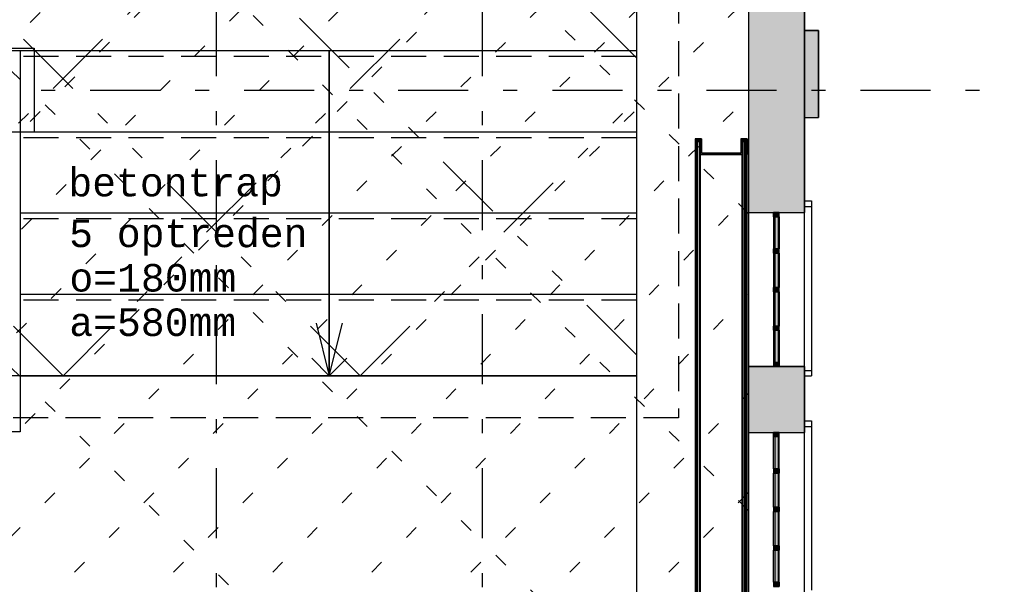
# Model space of a CAD drawing. Extents: x 2 to 87, y -108 to 11.
# Tile 330 of 352: x 44.42 to 51.45, y -27.94 to -23.91. Entities that reach past the tile are written whole.
import ezdxf

# ---------------------------------------------------------------- set-up
doc = ezdxf.new("R2010")
doc.units = 0
doc.header["$MEASUREMENT"] = 0
for name, pattern in [('DASHDOT', [1, 0.5, -0.25, 0, -0.25]), ('DIVIDE', [1.25, 0.5, -0.25, 0, -0.25, 0, -0.25]), ('DOT', [0.25, 0, -0.25]), ('HIDDEN', [0.375, 0.25, -0.125])]:
    doc.linetypes.add(name, pattern=pattern)
for name, color, linetype in [('10', 7, 'CONTINUOUS'), ('11', 7, 'CONTINUOUS'), ('13', 7, 'CONTINUOUS'), ('14', 7, 'CONTINUOUS'), ('2', 7, 'CONTINUOUS'), ('22', 7, 'CONTINUOUS'), ('25', 7, 'CONTINUOUS'), ('27', 7, 'CONTINUOUS'), ('3', 7, 'CONTINUOUS'), ('37', 7, 'CONTINUOUS'), ('5', 7, 'CONTINUOUS'), ('8', 7, 'CONTINUOUS'), ('9', 7, 'CONTINUOUS')]:
    doc.layers.add(name, color=color, linetype=linetype)
doc.styles.add('MONOTXT', font='MONOTXT', dxfattribs={"height": 0.2})

# ---------------------------------------------------------------- blocks, each defined once
blk = doc.blocks.new('*N94')
at = {"layer": '11', "color": 62, "linetype": 'Continuous'}
for p, q in [((0.0145, 0.115), (-0.0105, 0.115)), ((-0.0105, 0.115), (-0.0105, -0.115)), ((0.0145, 0.115), (0.0145, -0.115)), ((0.0145, -0.115), (-0.0105, -0.115))]:
    blk.add_line(p, q, dxfattribs=at)
for points in [[(0.0145, 0.115), (-0.0105, 0.115), (-0.0105, -0.115)], [(0.0145, 0.115), (0.0145, -0.115), (-0.0105, -0.115)], [(-0.0105, 0.115), (-0.0105, 0.115), (-0.0105, -0.115)], [(0.0145, 0.115), (0.0145, 0.115), (0.0145, -0.115)]]:
    blk.add_solid(points, dxfattribs=at)
blk = doc.blocks.new('*N95')
at = {"layer": '3', "color": 62, "linetype": 'Continuous'}
for p, q in [((-0.02, 0.03), (-0.02, 0)), ((-0.02, 0.03), (0.02, 0.03)), ((-0.02, 0), (0.02, 0)), ((0.02, 0.03), (0.02, 0))]:
    blk.add_line(p, q, dxfattribs=at)
for points in [[(-0.02, 0.03), (-0.02, 0.03), (-0.02, 0)], [(-0.02, 0.03), (0.02, 0.03), (0.02, 0)], [(-0.02, 0.03), (-0.02, 0), (0.02, 0)], [(0.02, 0.03), (0.02, 0.03), (0.02, 0)]]:
    blk.add_solid(points, dxfattribs=at)
blk = doc.blocks.new('*N96')
at = {"layer": '3', "color": 62, "linetype": 'Continuous'}
for p, q in [((-0.02, -0.03), (-0.02, 0)), ((-0.02, 0), (0.02, 0)), ((0.02, -0.03), (0.02, 0)), ((-0.02, -0.03), (0.02, -0.03))]:
    blk.add_line(p, q, dxfattribs=at)
for points in [[(-0.02, -0.03), (-0.02, -0.03), (-0.02, 0)], [(-0.02, -0.03), (0.02, -0.03), (0.02, 0)], [(-0.02, -0.03), (-0.02, 0), (0.02, 0)], [(0.02, -0.03), (0.02, -0.03), (0.02, 0)]]:
    blk.add_solid(points, dxfattribs=at)
blk = doc.blocks.new('*N97')
at = {"layer": '11', "color": 62, "linetype": 'Continuous'}
for p, q in [((0.0145, 0.1225), (-0.0105, 0.1225)), ((-0.0105, 0.1225), (-0.0105, -0.1225)), ((0.0145, 0.1225), (0.0145, -0.1225)), ((0.0145, -0.1225), (-0.0105, -0.1225))]:
    blk.add_line(p, q, dxfattribs=at)
for points in [[(0.0145, 0.1225), (-0.0105, 0.1225), (-0.0105, -0.1225)], [(0.0145, 0.1225), (0.0145, -0.1225), (-0.0105, -0.1225)], [(-0.0105, 0.1225), (-0.0105, 0.1225), (-0.0105, -0.1225)], [(0.0145, 0.1225), (0.0145, 0.1225), (0.0145, -0.1225)]]:
    blk.add_solid(points, dxfattribs=at)
blk = doc.blocks.new('*N98')
at = {"layer": '3', "color": 62, "linetype": 'Continuous'}
for p, q in [((-0.02, 0.015), (-0.02, -0.015)), ((-0.02, 0.015), (0.02, 0.015)), ((0.02, 0.015), (0.02, -0.015)), ((-0.02, -0.015), (0.02, -0.015))]:
    blk.add_line(p, q, dxfattribs=at)
for points in [[(-0.02, 0.015), (-0.02, 0.015), (-0.02, -0.015)], [(-0.02, 0.015), (0.02, 0.015), (0.02, -0.015)], [(-0.02, 0.015), (-0.02, -0.015), (0.02, -0.015)], [(0.02, 0.015), (0.02, 0.015), (0.02, -0.015)]]:
    blk.add_solid(points, dxfattribs=at)
blk = doc.blocks.new('*N99')
at = {"layer": '11', "color": 62, "linetype": 'Continuous'}
for p, q in [((0.0145, 0.115), (-0.0105, 0.115)), ((-0.0105, 0.115), (-0.0105, -0.115)), ((0.0145, 0.115), (0.0145, -0.115)), ((0.0145, -0.115), (-0.0105, -0.115))]:
    blk.add_line(p, q, dxfattribs=at)
for points in [[(0.0145, 0.115), (-0.0105, 0.115), (-0.0105, -0.115)], [(0.0145, 0.115), (0.0145, -0.115), (-0.0105, -0.115)], [(-0.0105, 0.115), (-0.0105, 0.115), (-0.0105, -0.115)], [(0.0145, 0.115), (0.0145, 0.115), (0.0145, -0.115)]]:
    blk.add_solid(points, dxfattribs=at)
blk = doc.blocks.new('*N100')
at = {"layer": '3', "color": 62, "linetype": 'Continuous'}
for p, q in [((-0.02, 0.015), (-0.02, -0.015)), ((-0.02, 0.015), (0.02, 0.015)), ((0.02, 0.015), (0.02, -0.015)), ((-0.02, -0.015), (0.02, -0.015))]:
    blk.add_line(p, q, dxfattribs=at)
for points in [[(-0.02, 0.015), (-0.02, 0.015), (-0.02, -0.015)], [(-0.02, 0.015), (0.02, 0.015), (0.02, -0.015)], [(-0.02, 0.015), (-0.02, -0.015), (0.02, -0.015)], [(0.02, 0.015), (0.02, 0.015), (0.02, -0.015)]]:
    blk.add_solid(points, dxfattribs=at)
blk = doc.blocks.new('*N101')
at = {"layer": '11', "color": 62, "linetype": 'Continuous'}
for p, q in [((0.0145, 0.1225), (-0.0105, 0.1225)), ((-0.0105, 0.1225), (-0.0105, -0.1225)), ((0.0145, 0.1225), (0.0145, -0.1225)), ((0.0145, -0.1225), (-0.0105, -0.1225))]:
    blk.add_line(p, q, dxfattribs=at)
for points in [[(0.0145, 0.1225), (-0.0105, 0.1225), (-0.0105, -0.1225)], [(0.0145, 0.1225), (0.0145, -0.1225), (-0.0105, -0.1225)], [(-0.0105, 0.1225), (-0.0105, 0.1225), (-0.0105, -0.1225)], [(0.0145, 0.1225), (0.0145, 0.1225), (0.0145, -0.1225)]]:
    blk.add_solid(points, dxfattribs=at)
blk = doc.blocks.new('*N102')
at = {"layer": '3', "color": 62, "linetype": 'Continuous'}
for p, q in [((-0.02, 0.015), (-0.02, -0.015)), ((-0.02, 0.015), (0.02, 0.015)), ((0.02, 0.015), (0.02, -0.015)), ((-0.02, -0.015), (0.02, -0.015))]:
    blk.add_line(p, q, dxfattribs=at)
for points in [[(-0.02, 0.015), (-0.02, 0.015), (-0.02, -0.015)], [(-0.02, 0.015), (0.02, 0.015), (0.02, -0.015)], [(-0.02, 0.015), (-0.02, -0.015), (0.02, -0.015)], [(0.02, 0.015), (0.02, 0.015), (0.02, -0.015)]]:
    blk.add_solid(points, dxfattribs=at)
blk = doc.blocks.new('*N103')
at = {"layer": '11', "color": 62, "linetype": 'Continuous'}
for p, q in [((-0.0105, -0.115), (-0.0105, 0.115)), ((-0.0105, 0.115), (0.0145, 0.115)), ((0.0145, -0.115), (0.0145, 0.115)), ((-0.0105, -0.115), (0.0145, -0.115))]:
    blk.add_line(p, q, dxfattribs=at)
for points in [[(-0.0105, -0.115), (-0.0105, -0.115), (-0.0105, 0.115)], [(-0.0105, -0.115), (0.0145, -0.115), (0.0145, 0.115)], [(-0.0105, -0.115), (-0.0105, 0.115), (0.0145, 0.115)], [(0.0145, -0.115), (0.0145, -0.115), (0.0145, 0.115)]]:
    blk.add_solid(points, dxfattribs=at)
blk = doc.blocks.new('*N104')
at = {"layer": '3', "color": 62, "linetype": 'Continuous'}
for p, q in [((0.02, 0), (-0.02, 0)), ((-0.02, -0.03), (-0.02, 0)), ((0.02, -0.03), (0.02, 0)), ((0.02, -0.03), (-0.02, -0.03))]:
    blk.add_line(p, q, dxfattribs=at)
for points in [[(0.02, -0.03), (-0.02, -0.03), (-0.02, 0)], [(0.02, -0.03), (0.02, 0), (-0.02, 0)], [(-0.02, -0.03), (-0.02, -0.03), (-0.02, 0)], [(0.02, -0.03), (0.02, -0.03), (0.02, 0)]]:
    blk.add_solid(points, dxfattribs=at)
blk = doc.blocks.new('*N105')
at = {"layer": '3', "color": 62, "linetype": 'Continuous'}
for p, q in [((0.02, 0.03), (-0.02, 0.03)), ((-0.02, 0.03), (-0.02, 0)), ((0.02, 0), (-0.02, 0)), ((0.02, 0.03), (0.02, 0))]:
    blk.add_line(p, q, dxfattribs=at)
for points in [[(0.02, 0.03), (-0.02, 0.03), (-0.02, 0)], [(0.02, 0.03), (0.02, 0), (-0.02, 0)], [(-0.02, 0.03), (-0.02, 0.03), (-0.02, 0)], [(0.02, 0.03), (0.02, 0.03), (0.02, 0)]]:
    blk.add_solid(points, dxfattribs=at)
blk = doc.blocks.new('*N106')
at = {"layer": '11', "color": 62, "linetype": 'Continuous'}
for p, q in [((-0.0105, -0.1225), (-0.0105, 0.1225)), ((-0.0105, 0.1225), (0.0145, 0.1225)), ((0.0145, -0.1225), (0.0145, 0.1225)), ((-0.0105, -0.1225), (0.0145, -0.1225))]:
    blk.add_line(p, q, dxfattribs=at)
for points in [[(-0.0105, -0.1225), (-0.0105, -0.1225), (-0.0105, 0.1225)], [(-0.0105, -0.1225), (0.0145, -0.1225), (0.0145, 0.1225)], [(-0.0105, -0.1225), (-0.0105, 0.1225), (0.0145, 0.1225)], [(0.0145, -0.1225), (0.0145, -0.1225), (0.0145, 0.1225)]]:
    blk.add_solid(points, dxfattribs=at)
blk = doc.blocks.new('*N107')
at = {"layer": '3', "color": 62, "linetype": 'Continuous'}
for p, q in [((0.02, 0.015), (-0.02, 0.015)), ((-0.02, -0.015), (-0.02, 0.015)), ((0.02, -0.015), (0.02, 0.015)), ((0.02, -0.015), (-0.02, -0.015))]:
    blk.add_line(p, q, dxfattribs=at)
for points in [[(0.02, -0.015), (-0.02, -0.015), (-0.02, 0.015)], [(0.02, -0.015), (0.02, 0.015), (-0.02, 0.015)], [(-0.02, -0.015), (-0.02, -0.015), (-0.02, 0.015)], [(0.02, -0.015), (0.02, -0.015), (0.02, 0.015)]]:
    blk.add_solid(points, dxfattribs=at)
blk = doc.blocks.new('*N108')
at = {"layer": '11', "color": 62, "linetype": 'Continuous'}
for p, q in [((-0.0105, -0.115), (-0.0105, 0.115)), ((-0.0105, 0.115), (0.0145, 0.115)), ((0.0145, -0.115), (0.0145, 0.115)), ((-0.0105, -0.115), (0.0145, -0.115))]:
    blk.add_line(p, q, dxfattribs=at)
for points in [[(-0.0105, -0.115), (-0.0105, -0.115), (-0.0105, 0.115)], [(-0.0105, -0.115), (0.0145, -0.115), (0.0145, 0.115)], [(-0.0105, -0.115), (-0.0105, 0.115), (0.0145, 0.115)], [(0.0145, -0.115), (0.0145, -0.115), (0.0145, 0.115)]]:
    blk.add_solid(points, dxfattribs=at)
blk = doc.blocks.new('*N109')
at = {"layer": '3', "color": 62, "linetype": 'Continuous'}
for p, q in [((0.02, 0.015), (-0.02, 0.015)), ((-0.02, -0.015), (-0.02, 0.015)), ((0.02, -0.015), (0.02, 0.015)), ((0.02, -0.015), (-0.02, -0.015))]:
    blk.add_line(p, q, dxfattribs=at)
for points in [[(0.02, -0.015), (-0.02, -0.015), (-0.02, 0.015)], [(0.02, -0.015), (0.02, 0.015), (-0.02, 0.015)], [(-0.02, -0.015), (-0.02, -0.015), (-0.02, 0.015)], [(0.02, -0.015), (0.02, -0.015), (0.02, 0.015)]]:
    blk.add_solid(points, dxfattribs=at)
blk = doc.blocks.new('*N110')
at = {"layer": '11', "color": 62, "linetype": 'Continuous'}
for p, q in [((-0.0105, -0.1225), (-0.0105, 0.1225)), ((-0.0105, 0.1225), (0.0145, 0.1225)), ((0.0145, -0.1225), (0.0145, 0.1225)), ((-0.0105, -0.1225), (0.0145, -0.1225))]:
    blk.add_line(p, q, dxfattribs=at)
for points in [[(-0.0105, -0.1225), (-0.0105, -0.1225), (-0.0105, 0.1225)], [(-0.0105, -0.1225), (0.0145, -0.1225), (0.0145, 0.1225)], [(-0.0105, -0.1225), (-0.0105, 0.1225), (0.0145, 0.1225)], [(0.0145, -0.1225), (0.0145, -0.1225), (0.0145, 0.1225)]]:
    blk.add_solid(points, dxfattribs=at)
blk = doc.blocks.new('*N111')
at = {"layer": '3', "color": 62, "linetype": 'Continuous'}
for p, q in [((0.02, 0.015), (-0.02, 0.015)), ((-0.02, -0.015), (-0.02, 0.015)), ((0.02, -0.015), (0.02, 0.015)), ((0.02, -0.015), (-0.02, -0.015))]:
    blk.add_line(p, q, dxfattribs=at)
for points in [[(0.02, -0.015), (-0.02, -0.015), (-0.02, 0.015)], [(0.02, -0.015), (0.02, 0.015), (-0.02, 0.015)], [(-0.02, -0.015), (-0.02, -0.015), (-0.02, 0.015)], [(0.02, -0.015), (0.02, -0.015), (0.02, 0.015)]]:
    blk.add_solid(points, dxfattribs=at)
blk = doc.blocks.new('*N157')
at = {"layer": '25', "color": 62, "linetype": 'Continuous'}
for p, q in [((50.0276, -23.9833), (50.1276, -23.9833)), ((50.0276, -23.9833), (50.0276, -24.6031)), ((50.1276, -23.9833), (50.1276, -24.6031)), ((50.0276, -24.6031), (50.1276, -24.6031))]:
    blk.add_line(p, q, dxfattribs=at)
for points in [[(50.0276, -23.9833), (50.0276, -23.9833), (50.1276, -23.9833)], [(50.0276, -23.9833), (50.0276, -24.6031), (50.1276, -24.6031)], [(50.0276, -23.9833), (50.1276, -23.9833), (50.1276, -24.6031)], [(50.0276, -24.6031), (50.0276, -24.6031), (50.1276, -24.6031)]]:
    blk.add_solid(points, dxfattribs=at)
blk = doc.blocks.new('*N535')
at = {"layer": '22', "color": 62, "linetype": 'Continuous'}
for p, q in [((49.2476, -24.7555), (49.2926, -24.7555)), ((49.2476, -24.7555), (49.2476, -24.7655)), ((49.2476, -24.7655), (49.2476, -24.7675)), ((49.2476, -24.7675), (49.2476, -24.8575)), ((49.2576, -24.7655), (49.2926, -24.7655)), ((49.2576, -24.7655), (49.2576, -24.7675)), ((49.2576, -24.7675), (49.2576, -24.8575)), ((49.2826, -24.7675), (49.2926, -24.7675)), ((49.2826, -24.7675), (49.2826, -24.8575)), ((49.2926, -24.7555), (49.2926, -24.7655)), ((49.2926, -24.7675), (49.2926, -24.8575)), ((49.5726, -24.7555), (49.6176, -24.7555)), ((49.5726, -24.7555), (49.5726, -24.7655)), ((49.5726, -24.7655), (49.6076, -24.7655)), ((49.5726, -24.7675), (49.5826, -24.7675)), ((49.5726, -24.7675), (49.5726, -24.8575)), ((49.5826, -24.7675), (49.5826, -24.8575)), ((49.6076, -24.7655), (49.6076, -24.7675)), ((49.6076, -24.7675), (49.6076, -24.8575)), ((49.6176, -24.7555), (49.6176, -24.7655)), ((49.6176, -24.7655), (49.6176, -24.7675)), ((49.6176, -24.7675), (49.6176, -24.8575)), ((49.2476, -24.8575), (49.2476, -24.8675)), ((49.2476, -24.8675), (49.2576, -24.8675)), ((49.2576, -24.8575), (49.2576, -24.8675)), ((49.2826, -24.8575), (49.2826, -24.8675)), ((49.2826, -24.8675), (49.5826, -24.8675)), ((49.2926, -24.8575), (49.5726, -24.8575)), ((49.5826, -24.8575), (49.5826, -24.8675)), ((49.6076, -24.8575), (49.6076, -24.8675)), ((49.6076, -24.8675), (49.6176, -24.8675)), ((49.6176, -24.8575), (49.6176, -24.8675)), ((49.2476, -28.2675), (49.2576, -28.2675)), ((49.2476, -28.2675), (49.2476, -28.2775)), ((49.2476, -28.2775), (49.2476, -28.3675)), ((49.2576, -28.2675), (49.2576, -28.2775)), ((49.2576, -28.2775), (49.2576, -28.3675)), ((49.2826, -28.2675), (49.5826, -28.2675)), ((49.2826, -28.2675), (49.2826, -28.2775)), ((49.2826, -28.2775), (49.2826, -28.3675)), ((49.2926, -28.2775), (49.5726, -28.2775)), ((49.2926, -28.2775), (49.2926, -28.3675)), ((49.5726, -28.2775), (49.5726, -28.3675)), ((49.5826, -28.2675), (49.5826, -28.2775)), ((49.5826, -28.2775), (49.5826, -28.3675)), ((49.6076, -28.2675), (49.6176, -28.2675)), ((49.6076, -28.2675), (49.6076, -28.2775)), ((49.6076, -28.2775), (49.6076, -28.3675)), ((49.6176, -28.2675), (49.6176, -28.2775)), ((49.6176, -28.2775), (49.6176, -28.3675)), ((49.2476, -28.3675), (49.2476, -28.3695)), ((49.2476, -28.3695), (49.2476, -28.3795)), ((49.2476, -28.3795), (49.2926, -28.3795)), ((49.2576, -28.3675), (49.2576, -28.3695)), ((49.2576, -28.3695), (49.2926, -28.3695)), ((49.2826, -28.3675), (49.2926, -28.3675)), ((49.2926, -28.3695), (49.2926, -28.3795)), ((49.5726, -28.3675), (49.5826, -28.3675)), ((49.5726, -28.3695), (49.6076, -28.3695)), ((49.5726, -28.3695), (49.5726, -28.3795)), ((49.5726, -28.3795), (49.6176, -28.3795)), ((49.6076, -28.3675), (49.6076, -28.3695)), ((49.6176, -28.3675), (49.6176, -28.3695)), ((49.6176, -28.3695), (49.6176, -28.3795))]:
    blk.add_line(p, q, dxfattribs=at)
for points in [[(49.2476, -24.7555), (49.2476, -24.7555), (49.2926, -24.7555)], [(49.2476, -24.7555), (49.2476, -24.7655), (49.2926, -24.7655)], [(49.2476, -24.7555), (49.2926, -24.7555), (49.2926, -24.7655)], [(49.2476, -24.7655), (49.2476, -24.7675), (49.2576, -24.7675)], [(49.2476, -24.7655), (49.2576, -24.7655), (49.2576, -24.7675)], [(49.2476, -24.7675), (49.2476, -24.8575), (49.2576, -24.8575)], [(49.2476, -24.7675), (49.2576, -24.7675), (49.2576, -24.8575)], [(49.2576, -24.7655), (49.2576, -24.7655), (49.2926, -24.7655)], [(49.2826, -24.7675), (49.2826, -24.7675), (49.2926, -24.7675)], [(49.2826, -24.7675), (49.2826, -24.8575), (49.2926, -24.8575)], [(49.2826, -24.7675), (49.2926, -24.7675), (49.2926, -24.8575)], [(49.5726, -24.7555), (49.5726, -24.7555), (49.6176, -24.7555)], [(49.5726, -24.7555), (49.5726, -24.7655), (49.6176, -24.7655)], [(49.5726, -24.7555), (49.6176, -24.7555), (49.6176, -24.7655)], [(49.5726, -24.7655), (49.5726, -24.7655), (49.6076, -24.7655)], [(49.5726, -24.7675), (49.5726, -24.7675), (49.5826, -24.7675)], [(49.5726, -24.7675), (49.5726, -24.8575), (49.5826, -24.8575)], [(49.5726, -24.7675), (49.5826, -24.7675), (49.5826, -24.8575)], [(49.6076, -24.7655), (49.6076, -24.7675), (49.6176, -24.7675)], [(49.6076, -24.7655), (49.6176, -24.7655), (49.6176, -24.7675)], [(49.6076, -24.7675), (49.6076, -24.8575), (49.6176, -24.8575)], [(49.6076, -24.7675), (49.6176, -24.7675), (49.6176, -24.8575)], [(49.2476, -24.8575), (49.2476, -24.8675), (49.2576, -24.8675)], [(49.2476, -24.8575), (49.2576, -24.8575), (49.2576, -24.8675)], [(49.2476, -24.8675), (49.2476, -24.8675), (49.2576, -24.8675)], [(49.2826, -24.8575), (49.2826, -24.8675), (49.5826, -24.8675)], [(49.2826, -24.8575), (49.5826, -24.8575), (49.5826, -24.8675)], [(49.2826, -24.8675), (49.2826, -24.8675), (49.5826, -24.8675)], [(49.2926, -24.8575), (49.2926, -24.8575), (49.5726, -24.8575)], [(49.6076, -24.8575), (49.6076, -24.8675), (49.6176, -24.8675)], [(49.6076, -24.8575), (49.6176, -24.8575), (49.6176, -24.8675)], [(49.6076, -24.8675), (49.6076, -24.8675), (49.6176, -24.8675)], [(49.2476, -28.2675), (49.2476, -28.2675), (49.2576, -28.2675)], [(49.2476, -28.2675), (49.2476, -28.2775), (49.2576, -28.2775)], [(49.2476, -28.2675), (49.2576, -28.2675), (49.2576, -28.2775)], [(49.2476, -28.2775), (49.2476, -28.3675), (49.2576, -28.3675)], [(49.2476, -28.2775), (49.2576, -28.2775), (49.2576, -28.3675)], [(49.2826, -28.2675), (49.2826, -28.2675), (49.5826, -28.2675)], [(49.2826, -28.2675), (49.2826, -28.2775), (49.5826, -28.2775)], [(49.2826, -28.2675), (49.5826, -28.2675), (49.5826, -28.2775)], [(49.2826, -28.2775), (49.2826, -28.3675), (49.2926, -28.3675)], [(49.2826, -28.2775), (49.2926, -28.2775), (49.2926, -28.3675)], [(49.2926, -28.2775), (49.2926, -28.2775), (49.5726, -28.2775)], [(49.5726, -28.2775), (49.5726, -28.3675), (49.5826, -28.3675)], [(49.5726, -28.2775), (49.5826, -28.2775), (49.5826, -28.3675)], [(49.6076, -28.2675), (49.6076, -28.2675), (49.6176, -28.2675)], [(49.6076, -28.2675), (49.6076, -28.2775), (49.6176, -28.2775)], [(49.6076, -28.2675), (49.6176, -28.2675), (49.6176, -28.2775)], [(49.6076, -28.2775), (49.6076, -28.3675), (49.6176, -28.3675)], [(49.6076, -28.2775), (49.6176, -28.2775), (49.6176, -28.3675)], [(49.2476, -28.3675), (49.2476, -28.3695), (49.2576, -28.3695)], [(49.2476, -28.3675), (49.2576, -28.3675), (49.2576, -28.3695)], [(49.2476, -28.3695), (49.2476, -28.3795), (49.2926, -28.3795)], [(49.2476, -28.3695), (49.2926, -28.3695), (49.2926, -28.3795)], [(49.2476, -28.3795), (49.2476, -28.3795), (49.2926, -28.3795)], [(49.2576, -28.3695), (49.2576, -28.3695), (49.2926, -28.3695)], [(49.2826, -28.3675), (49.2826, -28.3675), (49.2926, -28.3675)], [(49.5726, -28.3675), (49.5726, -28.3675), (49.5826, -28.3675)], [(49.5726, -28.3695), (49.5726, -28.3695), (49.6076, -28.3695)], [(49.5726, -28.3695), (49.5726, -28.3795), (49.6176, -28.3795)], [(49.5726, -28.3695), (49.6176, -28.3695), (49.6176, -28.3795)], [(49.5726, -28.3795), (49.5726, -28.3795), (49.6176, -28.3795)], [(49.6076, -28.3675), (49.6076, -28.3695), (49.6176, -28.3695)], [(49.6076, -28.3675), (49.6176, -28.3675), (49.6176, -28.3695)]]:
    blk.add_solid(points, dxfattribs=at)

msp = doc.modelspace()

# ---------------------------------------------------------------- linework, layer by layer
at = {"layer": '10', "color": 2, "linetype": 'HIDDEN'}
for p, q in [((49.1276, -15.0575), (49.1276, -26.7482)), ((49.1276, -26.7482), (33.8276, -26.7482))]:
    msp.add_line(p, q, dxfattribs=at)
at = {"layer": '10', "color": 2, "linetype": 'DIVIDE'}
for p, q in [((46.8555, -26.4482), (35.7648, -15.3575)), ((48.8276, -24.1776), (40.1276, -15.4776)), ((44.7342, -26.4482), (34.1276, -15.8416)), ((48.8276, -26.299), (38.8961, -16.3675)), ((42.6129, -26.4482), (48.8276, -20.2335)), ((44.7342, -26.4482), (48.8276, -22.3548)), ((46.8555, -26.4482), (48.8276, -24.4761))]:
    msp.add_line(p, q, dxfattribs=at)
at = {"layer": '10', "color": 2, "linetype": 'Continuous'}
for p, q in [((48.8276, -15.3575), (48.8276, -26.4482)), ((48.8276, -26.4482), (34.1276, -26.4482))]:
    msp.add_line(p, q, dxfattribs=at)
at = {"layer": '10', "color": 7, "linetype": 'Continuous'}
msp.add_line((46.6346, -26.4482), (46.6346, -24.1282), dxfattribs=at)
at = {"layer": '10', "color": 2, "linetype": 'DIVIDE'}
msp.add_lwpolyline([(34.1276, -26.4482), (34.1276, -15.3575), (37.5276, -15.3575), (37.5276, -16.3675), (40.1276, -16.3675), (40.1276, -15.3575), (42.9276, -15.3575), (42.9276, -16.3675), (45.5276, -16.3675), (45.5276, -15.3575), (48.8276, -15.3575), (48.8276, -26.4482)], close=True, dxfattribs=at)
at = {"layer": '10', "color": 2, "linetype": 'Continuous'}
msp.add_lwpolyline([(43.9276, -24.1075), (44.5276, -24.1075), (44.5276, -24.7075), (43.9276, -24.7075)], close=True, dxfattribs=at)
at = {"layer": '10', "color": 7, "linetype": 'Continuous'}
msp.add_lwpolyline([(46.5407, -26.0732), (46.6346, -26.4482), (46.7285, -26.0732)], dxfattribs=at)
at = {"layer": '11', "color": 62, "linetype": 'Continuous'}
for p, q in [((49.8421, -25.3131), (49.8171, -25.3131)), ((49.8171, -25.3131), (49.8171, -25.5431)), ((49.8421, -25.5431), (49.8421, -25.3131)), ((49.8171, -25.5431), (49.8421, -25.5431)), ((49.8421, -25.5731), (49.8171, -25.5731)), ((49.8171, -25.5731), (49.8171, -25.8181)), ((49.8421, -25.8181), (49.8421, -25.5731)), ((49.8171, -25.8181), (49.8421, -25.8181)), ((49.8421, -25.8481), (49.8171, -25.8481)), ((49.8171, -25.8481), (49.8171, -26.0931)), ((49.8421, -26.0931), (49.8421, -25.8481)), ((49.8171, -26.0931), (49.8421, -26.0931)), ((49.8421, -26.1231), (49.8171, -26.1231)), ((49.8171, -26.1231), (49.8171, -26.3531)), ((49.8421, -26.3531), (49.8421, -26.1231)), ((49.8171, -26.3531), (49.8421, -26.3531)), ((49.8171, -26.8831), (49.8171, -27.1131)), ((49.8421, -26.8831), (49.8171, -26.8831)), ((49.8421, -27.1131), (49.8421, -26.8831)), ((49.8171, -27.1131), (49.8421, -27.1131)), ((49.8171, -27.1431), (49.8171, -27.3881)), ((49.8421, -27.1431), (49.8171, -27.1431)), ((49.8421, -27.3881), (49.8421, -27.1431)), ((49.8171, -27.3881), (49.8421, -27.3881)), ((49.8171, -27.4181), (49.8171, -27.6631)), ((49.8421, -27.4181), (49.8171, -27.4181)), ((49.8421, -27.6631), (49.8421, -27.4181)), ((49.8171, -27.6631), (49.8421, -27.6631)), ((49.8171, -27.6931), (49.8171, -27.9231)), ((49.8421, -27.6931), (49.8171, -27.6931)), ((49.8421, -27.9231), (49.8421, -27.6931)), ((49.8171, -27.9231), (49.8421, -27.9231))]:
    msp.add_line(p, q, dxfattribs=at)
at = {"layer": '13', "color": 62, "linetype": 'Continuous'}
msp.add_line((44.4276, -26.4482), (48.8276, -26.4482), dxfattribs=at)
at = {"layer": '14', "color": 62, "linetype": 'Continuous'}
msp.add_line((48.8276, -15.2075), (48.8276, -29.0075), dxfattribs=at)
at = {"layer": '2', "color": 62, "linetype": 'Continuous'}
for p, q in [((49.6276, -14.6125), (49.6276, -26.3831)), ((50.0276, -29.8927), (50.0276, -22.2031)), ((50.1276, -23.9833), (50.0276, -23.9833)), ((50.0276, -23.9833), (50.0276, -24.6031)), ((50.1276, -24.6031), (50.1276, -23.9833)), ((44.4276, -24.1282), (44.0276, -24.1282)), ((44.4276, -24.1282), (44.4276, -26.8482)), ((50.0276, -24.6031), (50.1276, -24.6031)), ((50.0276, -25.2001), (50.0776, -25.2001)), ((50.0776, -25.2001), (50.0776, -25.2401)), ((49.6276, -25.2831), (50.0276, -25.2831)), ((50.0276, -25.2401), (50.0776, -25.2401)), ((50.0776, -25.2401), (50.0776, -26.4101)), ((50.0276, -26.3831), (49.6276, -26.3831)), ((49.6276, -26.3831), (49.6276, -31.5907)), ((50.0276, -26.4101), (50.0776, -26.4101)), ((50.0776, -26.4101), (50.0776, -26.4501)), ((50.0276, -26.4501), (50.0776, -26.4501)), ((50.0276, -26.7701), (50.0776, -26.7701)), ((50.0776, -26.7701), (50.0776, -26.8101)), ((44.4276, -26.8482), (38.6276, -26.8482)), ((50.0276, -26.8101), (50.0776, -26.8101)), ((50.0776, -26.8101), (50.0776, -27.9801)), ((49.6276, -26.8531), (50.0276, -26.8531))]:
    msp.add_line(p, q, dxfattribs=at)
at = {"layer": '22', "color": 62, "linetype": 'Continuous'}
for p, q in [((49.2926, -24.7555), (49.2476, -24.7555)), ((49.2476, -24.7555), (49.2476, -24.8675)), ((49.2576, -24.8675), (49.2576, -24.7655)), ((49.2576, -24.7655), (49.2926, -24.7655)), ((49.2626, -24.7784), (49.2576, -24.7784)), ((49.2576, -24.7784), (49.2576, -24.8585)), ((49.2626, -24.8585), (49.2626, -24.7784)), ((49.2626, -24.7784), (49.2626, -28.3566)), ((49.2776, -24.7784), (49.2626, -24.7784)), ((49.2826, -24.7784), (49.2776, -24.7784)), ((49.2776, -24.7784), (49.2776, -24.8585)), ((49.2776, -28.3566), (49.2776, -24.7784)), ((49.2926, -24.7675), (49.2826, -24.7675)), ((49.2826, -24.7675), (49.2826, -24.8675)), ((49.2826, -24.8585), (49.2826, -24.7784)), ((49.2926, -24.7655), (49.2926, -24.7555)), ((49.2926, -24.8575), (49.2926, -24.7675)), ((49.6176, -24.7555), (49.5726, -24.7555)), ((49.5726, -24.7555), (49.5726, -24.7655)), ((49.5726, -24.7655), (49.6076, -24.7655)), ((49.5826, -24.7675), (49.5726, -24.7675)), ((49.5726, -24.7675), (49.5726, -24.8575)), ((49.5826, -24.8675), (49.5826, -24.7675)), ((49.5876, -24.7784), (49.5826, -24.7784)), ((49.5826, -24.7784), (49.5826, -24.8585)), ((49.5876, -24.8585), (49.5876, -24.7784)), ((49.5876, -24.7784), (49.5876, -28.3566)), ((49.6026, -24.7784), (49.5876, -24.7784)), ((49.6076, -24.7784), (49.6026, -24.7784)), ((49.6026, -24.7784), (49.6026, -24.8585)), ((49.6026, -28.3566), (49.6026, -24.7784)), ((49.6076, -24.7655), (49.6076, -24.8675)), ((49.6076, -24.8585), (49.6076, -24.7784)), ((49.6176, -24.8675), (49.6176, -24.7555)), ((49.2476, -24.8675), (49.2576, -24.8675)), ((49.2476, -24.8675), (49.2476, -28.2675)), ((49.2576, -24.8585), (49.2626, -24.8585)), ((49.2576, -28.2675), (49.2576, -24.8675)), ((49.2776, -24.8585), (49.2826, -24.8585)), ((49.2826, -24.8675), (49.5826, -24.8675)), ((49.2826, -24.8675), (49.2826, -28.2675)), ((49.5726, -24.8575), (49.2926, -24.8575)), ((49.5826, -24.8585), (49.5876, -24.8585)), ((49.5826, -28.2675), (49.5826, -24.8675)), ((49.6026, -24.8585), (49.6076, -24.8585)), ((49.6076, -24.8675), (49.6176, -24.8675)), ((49.6076, -24.8675), (49.6076, -28.2675)), ((49.6176, -28.2675), (49.6176, -24.8675))]:
    msp.add_line(p, q, dxfattribs=at)
at = {"layer": '25', "color": 62, "linetype": 'Continuous'}
for p, q in [((49.6276, -23.3031), (49.6276, -24.2849)), ((50.0276, -23.3031), (50.0276, -24.2849)), ((49.6276, -24.2849), (49.6276, -25.2831)), ((50.0276, -24.2849), (50.0276, -25.2831)), ((49.6276, -25.2831), (50.0276, -25.2831)), ((49.6276, -26.3831), (50.0276, -26.3831)), ((49.6276, -26.3831), (49.6276, -26.8531)), ((50.0276, -26.3831), (50.0276, -26.8531)), ((49.6276, -26.8531), (49.7234, -26.8531)), ((49.7234, -26.8531), (50.0276, -26.8531))]:
    msp.add_line(p, q, dxfattribs=at)
for points in [[(49.6276, -23.3031), (49.6276, -24.2849), (50.0276, -24.2849)], [(49.6276, -23.3031), (50.0276, -23.3031), (50.0276, -24.2849)], [(49.6276, -24.2849), (49.6276, -25.2831), (50.0276, -25.2831)], [(49.6276, -24.2849), (50.0276, -24.2849), (50.0276, -25.2831)], [(49.6276, -25.2831), (49.6276, -25.2831), (50.0276, -25.2831)], [(49.6276, -26.3831), (49.6276, -26.3831), (50.0276, -26.3831)], [(49.6276, -26.3831), (49.6276, -26.8531), (50.0276, -26.8531)], [(49.6276, -26.3831), (50.0276, -26.3831), (50.0276, -26.8531)], [(49.6276, -26.8531), (49.6276, -26.8531), (49.7234, -26.8531)], [(49.7234, -26.8531), (49.7234, -26.8531), (50.0276, -26.8531)]]:
    msp.add_solid(points, dxfattribs=at)
at = {"layer": '27', "color": 62, "linetype": 'Continuous'}
for p, q in [((46.6346, -24.1282), (46.6346, -24.7082)), ((46.6346, -24.7082), (46.6346, -25.2882)), ((46.6346, -25.2882), (46.6346, -25.8682)), ((46.6346, -25.8682), (46.6346, -26.4482)), ((46.6346, -26.4482), (46.5096, -26.3232)), ((46.6346, -26.4482), (46.7596, -26.3232))]:
    msp.add_line(p, q, dxfattribs=at)
at = {"layer": '3', "color": 62, "linetype": 'Continuous'}
for p, q in [((49.8476, -25.2831), (49.8076, -25.2831)), ((49.8076, -25.2831), (49.8076, -25.3131)), ((49.8476, -25.3131), (49.8476, -25.2831)), ((49.8076, -25.3131), (49.8476, -25.3131)), ((49.8076, -25.3131), (49.8076, -25.5431)), ((49.8476, -25.3131), (49.8476, -25.5431)), ((49.8476, -25.5431), (49.8076, -25.5431)), ((49.8076, -25.5431), (49.8076, -25.5731)), ((49.8076, -25.5731), (49.8076, -25.8181)), ((49.8076, -25.5731), (49.8476, -25.5731)), ((49.8476, -25.5731), (49.8476, -25.5431)), ((49.8476, -25.5731), (49.8476, -25.8181)), ((49.8476, -25.8181), (49.8076, -25.8181)), ((49.8076, -25.8181), (49.8076, -25.8481)), ((49.8076, -25.8481), (49.8476, -25.8481)), ((49.8076, -25.8481), (49.8076, -26.0931)), ((49.8476, -25.8481), (49.8476, -25.8181)), ((49.8476, -25.8481), (49.8476, -26.0931)), ((49.8476, -26.0931), (49.8076, -26.0931)), ((49.8076, -26.0931), (49.8076, -26.1231)), ((49.8076, -26.1231), (49.8076, -26.3531)), ((49.8076, -26.1231), (49.8476, -26.1231)), ((49.8476, -26.1231), (49.8476, -26.0931)), ((49.8476, -26.1231), (49.8476, -26.3531)), ((49.8476, -26.3531), (49.8076, -26.3531)), ((49.8076, -26.3531), (49.8076, -26.3831)), ((49.8476, -26.3831), (49.8476, -26.3531)), ((49.8076, -26.3831), (49.8476, -26.3831)), ((49.8076, -26.8531), (49.8076, -26.8831)), ((49.8476, -26.8531), (49.8076, -26.8531)), ((49.8076, -27.1131), (49.8076, -26.8831)), ((49.8076, -26.8831), (49.8476, -26.8831)), ((49.8476, -26.8831), (49.8476, -26.8531)), ((49.8476, -27.1131), (49.8476, -26.8831)), ((49.8076, -27.1131), (49.8076, -27.1431)), ((49.8476, -27.1131), (49.8076, -27.1131)), ((49.8476, -27.1431), (49.8476, -27.1131)), ((49.8076, -27.3881), (49.8076, -27.1431)), ((49.8076, -27.1431), (49.8476, -27.1431)), ((49.8476, -27.3881), (49.8476, -27.1431)), ((49.8076, -27.3881), (49.8076, -27.4181)), ((49.8476, -27.3881), (49.8076, -27.3881)), ((49.8476, -27.4181), (49.8476, -27.3881)), ((49.8076, -27.6631), (49.8076, -27.4181)), ((49.8076, -27.4181), (49.8476, -27.4181)), ((49.8476, -27.6631), (49.8476, -27.4181)), ((49.8076, -27.6631), (49.8076, -27.6931)), ((49.8476, -27.6631), (49.8076, -27.6631)), ((49.8076, -27.9231), (49.8076, -27.6931)), ((49.8076, -27.6931), (49.8476, -27.6931)), ((49.8476, -27.6931), (49.8476, -27.6631)), ((49.8476, -27.9231), (49.8476, -27.6931)), ((49.8076, -27.9231), (49.8076, -27.9531)), ((49.8476, -27.9231), (49.8076, -27.9231)), ((49.8476, -27.9531), (49.8476, -27.9231))]:
    msp.add_line(p, q, dxfattribs=at)
at = {"layer": '5', "color": 7, "linetype": 'DASHDOT'}
for p, q in [((45.8276, -7.3075), (45.8276, -96.5075)), ((47.7276, -7.3075), (47.7276, -96.5075)), ((49.6276, -7.3075), (49.6276, -96.5075)), ((7.5276, -24.4075), (52.6276, -24.4075))]:
    msp.add_line(p, q, dxfattribs=at)
at = {"layer": '8', "color": 5, "linetype": 'DOT'}
for p, q in [((49.6276, -29.5327), (35.1024, -15.0075)), ((49.6276, -25.29), (39.7776, -15.44)), ((49.6276, -31.654), (33.5276, -15.554)), ((49.6276, -27.4113), (38.2338, -16.0175)), ((31.6309, -36.7936), (49.6276, -18.7969)), ((31.6309, -37.5007), (49.6276, -19.504)), ((32.3112, -37.5275), (49.6276, -20.2111)), ((33.0183, -37.5275), (49.6276, -20.9182)), ((33.3276, -37.9253), (49.6276, -21.6253)), ((33.9626, -37.9974), (49.6276, -22.3324)), ((34.6697, -37.9974), (49.6276, -23.0395)), ((35.3768, -37.9974), (49.6276, -23.7466)), ((36.084, -37.9974), (49.6276, -24.4538)), ((36.7911, -37.9974), (49.6276, -25.1609)), ((37.4982, -37.9974), (49.6276, -25.868)), ((38.2053, -37.9974), (49.6276, -26.5751)), ((38.9124, -37.9974), (49.6276, -27.2822))]:
    msp.add_line(p, q, dxfattribs=at)
at = {"layer": '8', "color": 5, "linetype": 'Continuous'}
msp.add_line((49.6276, -15.0075), (49.6276, -33.3075), dxfattribs=at)
at = {"layer": '9', "color": 62, "linetype": 'Continuous'}
for p, q in [((48.8276, -24.1282), (44.4276, -24.1282)), ((48.8276, -24.7082), (44.4276, -24.7082)), ((48.8276, -25.2882), (44.4276, -25.2882)), ((48.8276, -25.8682), (44.4276, -25.8682))]:
    msp.add_line(p, q, dxfattribs=at)
at = {"layer": '9', "color": 62, "linetype": 'HIDDEN'}
for p, q in [((48.8276, -24.1682), (44.4276, -24.1682)), ((48.8276, -24.7482), (44.4276, -24.7482)), ((48.8276, -25.3282), (44.4276, -25.3282)), ((48.8276, -25.9082), (44.4276, -25.9082))]:
    msp.add_line(p, q, dxfattribs=at)

# ---------------------------------------------------------------- block references
at = {"layer": '11', "color": 62, "linetype": 'Continuous'}
for name, p in [('*N108', (49.8276, -25.4281)), ('*N106', (49.8276, -25.6956)), ('*N110', (49.8276, -25.9706)), ('*N103', (49.8276, -26.2381)), ('*N94', (49.8276, -26.9981)), ('*N101', (49.8276, -27.2656)), ('*N97', (49.8276, -27.5406)), ('*N99', (49.8276, -27.8081))]:
    msp.add_blockref(name, p, dxfattribs=at)
at = {"layer": '22', "color": 62, "linetype": 'Continuous'}
msp.add_blockref('*N535', (0, 0), dxfattribs=at)
at = {"layer": '25', "color": 62, "linetype": 'Continuous'}
msp.add_blockref('*N157', (0, 0), dxfattribs=at)
at = {"layer": '3', "color": 62, "linetype": 'Continuous'}
for name, p in [('*N104', (49.8276, -25.2831)), ('*N109', (49.8276, -25.5581)), ('*N107', (49.8276, -25.8331)), ('*N111', (49.8276, -26.1081)), ('*N105', (49.8276, -26.3831)), ('*N96', (49.8276, -26.8531)), ('*N102', (49.8276, -27.1281)), ('*N98', (49.8276, -27.4031)), ('*N100', (49.8276, -27.6781)), ('*N95', (49.8276, -27.9531))]:
    msp.add_blockref(name, p, dxfattribs=at)

# ---------------------------------------------------------------- texts
at = {"layer": '37', "color": 62, "linetype": 'Continuous', "style": 'MONOTXT'}
for s, p in [('betontrap', (44.7725, -25.167)), ('5 optreden', (44.7779, -25.5296)), ('o=180mm', (44.7798, -25.847)), ('a=580mm', (44.7791, -26.1645))]:
    msp.add_text(s, height=0.1966, dxfattribs=at).set_placement(p)

doc.saveas('drawing.dxf')
